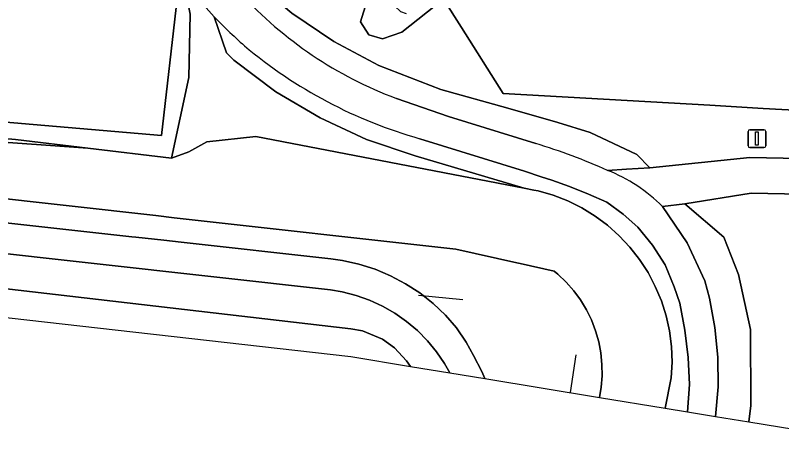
# Model space of a CAD drawing. Extents: x 162510 to 163918, y 388494 to 389774.
# Drawn here: x 163156.81 to 163199.81, y 388518.62 to 388542.8 of the extents above; entities that cross this region are included whole.
import ezdxf

# ---------------------------------------------------------------- set-up
doc = ezdxf.new("R2010")
doc.units = 0
for name, color, linetype in [('IMGEO_Afsluitpaal', 7, 'Continuous'), ('IMGEO_Grasland_overig', 7, 'Continuous'), ('IMGEO_Groenvoorziening', 7, 'Continuous'), ('IMGEO_Haag', 7, 'Continuous'), ('IMGEO_Hek', 7, 'Continuous'), ('IMGEO_Oever', 7, 'Continuous'), ('IMGEO_Rijbaan_lokaal_gesloten', 7, 'Continuous'), ('IMGEO_Voetpad_open', 7, 'Continuous')]:
    doc.layers.add(name, color=color, linetype=linetype)

msp = doc.modelspace()

# ---------------------------------------------------------------- linework, layer by layer
at = {"layer": 'IMGEO_Afsluitpaal'}
for p, q in [((163197.922, 388535.49), (163197.922, 388536.29)), ((163197.922, 388536.29), (163197.922, 388535.49)), ((163198.022, 388536.39), (163198.812, 388536.39)), ((163198.812, 388536.39), (163198.022, 388536.39)), ((163198.912, 388536.29), (163198.912, 388535.49)), ((163198.912, 388535.49), (163198.912, 388536.29)), ((163198.812, 388535.39), (163198.022, 388535.39)), ((163198.022, 388535.39), (163198.812, 388535.39))]:
    msp.add_line(p, q, dxfattribs=at)
msp.add_lwpolyline([(163198.342, 388536.265), (163198.492, 388536.265), (163198.492, 388535.515), (163198.342, 388535.515), (163198.342, 388536.265)], dxfattribs=at)
for centre, start, end in [((163198.022, 388536.29), 90, 180), ((163198.022, 388536.29), 90, 180), ((163198.812, 388536.29), 0, 90), ((163198.812, 388536.29), 360, 90), ((163198.022, 388535.49), 180, 270), ((163198.022, 388535.49), 180, 270), ((163198.812, 388535.49), 270, 0), ((163198.812, 388535.49), 270, 0)]:
    msp.add_arc(centre, 0.1, start, end, dxfattribs=at)
at = {"layer": 'IMGEO_Grasland_overig'}
for points in [[(163157.141, 388596.515), (163157.674, 388596.664), (163157.394, 388598.247), (163156.627, 388598.047), (163151.376, 388616.641), (163152.043, 388616.813), (163152.223, 388618.507), (163150.202, 388616.103), (163145.502, 388605.218), (163139.466, 388592.856), (163124.276, 388574.27), (163108.523, 388553.238), (163096.774, 388552.545), (163087.55, 388552.001), (163086.667, 388542.733), (163086.905, 388542.71), (163117.864, 388540.098), (163165.007, 388536.066), (163165.881, 388543.752), (163165.291, 388544.507), (163165.822, 388544.867), (163165.736, 388545.383)], [(163268.402, 388583.599), (163247.494, 388597.732), (163247.922, 388598.4), (163246.742, 388599.24), (163244.831, 388600.475), (163242.907, 388601.717), (163242.729, 388601.375), (163235.466, 388587.454), (163180.829, 388543.727), (163181.841, 388542.115), (163184.185, 388538.427), (163195.777, 388537.759), (163198.765, 388537.587), (163201.221, 388537.445), (163203.307, 388537.325), (163248.276, 388537.024), (163267.942, 388537.414), (163290.096, 388538.944), (163294.819, 388539.27), (163293.963, 388542.092)], [(163190.041, 388534.11), (163191.096, 388534.171), (163192.416, 388534.247), (163191.685, 388534.999), (163189.062, 388536.225), (163187.257, 388536.802), (163184.441, 388537.588), (163180.692, 388538.635), (163177.206, 388539.987), (163174.688, 388541.327), (163172.318, 388542.928), (163170.088, 388544.802), (163168.656, 388546.535), (163167.589, 388548.158), (163166.694, 388549.888), (163165.987, 388551.702), (163165.472, 388553.58), (163165.156, 388555.487), (163161.82, 388589.926)], [(163178.191, 388538.148), (163181.115, 388537.134), (163186.008, 388535.616)], [(163298.449, 388531.002), (163290.729, 388531.298), (163281.328, 388532.401), (163281.09, 388532.429), (163273.795, 388533.432), (163256.716, 388534.247), (163249.213, 388535.078), (163223.484, 388535.329), (163211.121, 388534.576), (163198.03, 388534.83), (163192.416, 388534.247), (163191.096, 388534.171), (163190.041, 388534.11)], [(163193.125, 388532.084), (163194.374, 388532.234), (163198.104, 388532.828), (163211.163, 388532.575), (163223.551, 388533.329), (163238.245, 388533.412), (163249.072, 388533.081), (163256.558, 388532.252), (163273.61, 388531.438), (163279.939, 388530.641), (163290.574, 388529.302), (163298.393, 388529.003)]]:
    msp.add_lwpolyline(points, dxfattribs=at)
for centre, radius, start, end in [((163186.002, 388559.19), 22.445, 222.4667, 249.6346), ((163175.811, 388502.155), 34.98, 65.9955, 73.0513), ((163186.67, 388525.619), 9.136, 45.0466, 68.3485)]:
    msp.add_arc(centre, radius, start, end, dxfattribs=at)
at = {"layer": 'IMGEO_Groenvoorziening'}
for points in [[(163201.221, 388537.445), (163198.765, 388537.587), (163195.777, 388537.759), (163184.185, 388538.427), (163181.841, 388542.115), (163180.829, 388543.727), (163178.49, 388541.855), (163177.401, 388541.489), (163176.637, 388541.711), (163176.174, 388542.443), (163176.446, 388543.284), (163179.568, 388545.736), (163178.543, 388547.369), (163174.796, 388554.498), (163169.224, 388572.739), (163164.68, 388595.283), (163227.252, 388655.778)], [(163161.82, 388589.926), (163165.156, 388555.487), (163165.472, 388553.58), (163165.987, 388551.702), (163166.694, 388549.888), (163167.589, 388548.158), (163168.656, 388546.535), (163170.088, 388544.802), (163172.318, 388542.928), (163174.688, 388541.327), (163177.206, 388539.987), (163180.692, 388538.635), (163184.441, 388537.588), (163187.257, 388536.802), (163189.062, 388536.225), (163191.685, 388534.999), (163192.416, 388534.247), (163198.03, 388534.83), (163211.121, 388534.576)], [(163166.781, 388544.067), (163165.736, 388545.383), (163165.822, 388544.867), (163166.465, 388543.604), (163166.617, 388542.869), (163166.547, 388539.324), (163165.574, 388534.802), (163166.545, 388535.152), (163167.553, 388535.717), (163170.304, 388536.01), (163185.355, 388533.115), (163179.242, 388534.92), (163176.515, 388535.843), (163173.904, 388537.047), (163171.432, 388538.518)], [(163171.432, 388538.518), (163169.064, 388540.295), (163168.654, 388540.7), (163167.969, 388542.723)], [(163168.736, 388541.949), (163167.969, 388542.723), (163168.654, 388540.7), (163169.064, 388540.295), (163171.432, 388538.518), (163173.904, 388537.047), (163176.515, 388535.843), (163179.242, 388534.92), (163185.355, 388533.115), (163185.904, 388533.009), (163186.143, 388532.955), (163186.985, 388532.713), (163187.802, 388532.396), (163188.587, 388532.008), (163189.335, 388531.551), (163190.039, 388531.03), (163190.693, 388530.447), (163191.293, 388529.809), (163191.834, 388529.119), (163192.31, 388528.384), (163192.719, 388527.609), (163193.058, 388526.8), (163193.322, 388525.965), (163193.511, 388525.11), (163193.623, 388524.241), (163193.657, 388523.365), (163193.612, 388522.49), (163193.275, 388520.783)], [(163085.355, 388538.977), (163114.509, 388535.804), (163163.352, 388530.39), (163163.569, 388530.366), (163165.14, 388530.191), (163166.114, 388530.083), (163174.517, 388529.152), (163175.157, 388529.06), (163176.084, 388528.854), (163176.989, 388528.567), (163177.864, 388528.2), (163178.704, 388527.756), (163179.5, 388527.239), (163180.247, 388526.653), (163180.939, 388526.002), (163181.569, 388525.292), (163182.105, 388524.475), (163182.522, 388523.729), (163182.991, 388522.828), (163183.156, 388522.441), (163189.583, 388521.388)], [(163119.608, 388538.285), (163160.875, 388535.356), (163156.823, 388535.834), (163126.891, 388538.502)], [(163114.693, 388537.156), (163164.687, 388531.572), (163165.714, 388531.459), (163181.53, 388529.692), (163184.941, 388528.933), (163185.138, 388528.889), (163187.038, 388528.466), (163187.25, 388528.29), (163187.716, 388527.849), (163188.142, 388527.367), (163188.523, 388526.85), (163188.856, 388526.301), (163189.139, 388525.724), (163189.369, 388525.124), (163189.544, 388524.506), (163189.664, 388523.874), (163189.727, 388523.235), (163189.732, 388522.593), (163189.68, 388521.952), (163189.583, 388521.388), (163193.275, 388520.783), (163193.612, 388522.49), (163193.657, 388523.365), (163193.623, 388524.241), (163193.511, 388525.11), (163193.322, 388525.965), (163193.058, 388526.8), (163192.719, 388527.609), (163192.31, 388528.384), (163191.834, 388529.119), (163191.293, 388529.809), (163190.693, 388530.447), (163190.039, 388531.03), (163189.335, 388531.551), (163188.587, 388532.008), (163187.802, 388532.396), (163186.985, 388532.713), (163186.143, 388532.955), (163185.904, 388533.009), (163185.355, 388533.115), (163170.304, 388536.01), (163167.553, 388535.717), (163166.545, 388535.152), (163165.574, 388534.802), (163160.875, 388535.356), (163119.608, 388538.285)], [(163189.583, 388521.388), (163189.68, 388521.952), (163189.732, 388522.593), (163189.727, 388523.235), (163189.664, 388523.874), (163189.544, 388524.506), (163189.369, 388525.124), (163189.139, 388525.724), (163188.856, 388526.301), (163188.523, 388526.85), (163188.142, 388527.367), (163187.716, 388527.849), (163187.25, 388528.29), (163187.038, 388528.466), (163185.138, 388528.889), (163184.941, 388528.933), (163181.53, 388529.692), (163165.714, 388531.459), (163164.687, 388531.572), (163114.693, 388537.156)], [(163193.275, 388520.783), (163194.522, 388520.579), (163194.635, 388522.116), (163194.563, 388523.613), (163194.369, 388525.153), (163194.088, 388526.674), (163193.768, 388527.584), (163193.274, 388528.824), (163192.553, 388529.919), (163191.744, 388530.926), (163190.916, 388531.652), (163190.002, 388532.319), (163188.973, 388532.777), (163187.908, 388533.203), (163186.92, 388533.561), (163186.309, 388533.755), (163185.37, 388534.075), (163179.51, 388535.883)], [(163211.163, 388532.575), (163198.104, 388532.828), (163194.374, 388532.234), (163196.562, 388530.363), (163197.381, 388528.275), (163198.058, 388525.189), (163198.076, 388520.925), (163197.971, 388520.014), (163206.456, 388518.624)]]:
    msp.add_lwpolyline(points, dxfattribs=at)
for points in [[(163086.905, 388542.71), (163086.667, 388542.733), (163086.571, 388541.959), (163111.633, 388539.893), (163126.891, 388538.502), (163156.823, 388535.834), (163160.875, 388535.356), (163165.574, 388534.802), (163166.547, 388539.324), (163166.617, 388542.869), (163166.465, 388543.604), (163165.822, 388544.867), (163165.291, 388544.507), (163165.881, 388543.752), (163165.007, 388536.066), (163117.864, 388540.098)], [(163196.101, 388520.32), (163197.971, 388520.014), (163198.076, 388520.925), (163198.058, 388525.189), (163197.381, 388528.275), (163196.562, 388530.363), (163194.374, 388532.234), (163193.125, 388532.084), (163194.503, 388530.048), (163195.498, 388527.915), (163195.753, 388526.949), (163196.064, 388525.308), (163196.227, 388523.646), (163196.241, 388521.976)]]:
    msp.add_lwpolyline(points, close=True, dxfattribs=at)
for centre, radius, start, end in [((163186.67, 388560.45), 25.768, 219.4797, 223.4691), ((163186.456, 388560.273), 25.49, 225.9604, 228.7955), ((163186.694, 388561.36), 26.47, 229.9577, 254.2531)]:
    msp.add_arc(centre, radius, start, end, dxfattribs=at)
at = {"layer": 'IMGEO_Haag'}
msp.add_lwpolyline([(163165.291, 388544.507), (163165.881, 388543.752), (163165.007, 388536.066), (163117.864, 388540.098), (163086.905, 388542.71), (163086.667, 388542.733), (163086.571, 388541.959), (163111.633, 388539.893), (163126.891, 388538.502), (163156.823, 388535.834), (163160.875, 388535.356), (163165.574, 388534.802), (163166.547, 388539.324), (163166.617, 388542.869), (163166.465, 388543.604), (163165.822, 388544.867)], close=True, dxfattribs=at)
at = {"layer": 'IMGEO_Hek'}
for points in [[(163179.439, 388527.119), (163181.913, 388526.881)], [(163188.252, 388523.772), (163187.935, 388521.658)]]:
    msp.add_lwpolyline(points, dxfattribs=at)
at = {"layer": 'IMGEO_Oever'}
msp.add_lwpolyline([(163178.749, 388542.877), (163178.438, 388542.997), (163178.088, 388543.337), (163177.947, 388543.663), (163178.037, 388544.062), (163178.313, 388544.38), (163178.69, 388544.673), (163179.432, 388545.205), (163179.743, 388545.457), (163179.568, 388545.736), (163176.446, 388543.284), (163176.174, 388542.443), (163176.637, 388541.711), (163177.401, 388541.489), (163178.49, 388541.855), (163180.829, 388543.727)], dxfattribs=at)
at = {"layer": 'IMGEO_Rijbaan_lokaal_gesloten'}
for points in [[(163178.982, 388523.125), (163178.758, 388523.432), (163178.09, 388524.156), (163177.403, 388524.656), (163176.288, 388525.112), (163175.638, 388525.237), (163131.035, 388530.402), (163114.004, 388532.296), (163069.219, 388537.019), (163059.674, 388538.08), (163040.29, 388540.234), (163031.566, 388541.204), (163014.762, 388543.071), (162987.025, 388546.161), (162964.579, 388548.669), (162948.369, 388550.483), (162948.321, 388550.488), (162908.963, 388554.88), (162908.848, 388553.848), (163175.64, 388523.673), (163178.982, 388523.125)], [(163167.969, 388542.723), (163168.736, 388541.949)], [(163069.219, 388537.019), (163114.004, 388532.296), (163131.035, 388530.402), (163175.638, 388525.237), (163176.288, 388525.112), (163177.403, 388524.656), (163178.09, 388524.156), (163178.758, 388523.432), (163178.982, 388523.125), (163181.189, 388522.764), (163181.189, 388522.764), (163180.892, 388523.29), (163180.439, 388523.948), (163179.929, 388524.562), (163179.365, 388525.129), (163178.754, 388525.643), (163178.099, 388526.1), (163177.406, 388526.497), (163176.68, 388526.831), (163175.927, 388527.098), (163175.154, 388527.297), (163174.485, 388527.411), (163114.206, 388534.115), (163069.421, 388538.838)], [(163186.008, 388535.616), (163181.115, 388537.134), (163178.191, 388538.148)], [(163179.51, 388535.883), (163185.37, 388534.075), (163186.309, 388533.755), (163186.92, 388533.561), (163187.908, 388533.203), (163188.973, 388532.777), (163190.002, 388532.319), (163190.916, 388531.652), (163191.744, 388530.926), (163192.553, 388529.919), (163193.274, 388528.824), (163193.768, 388527.584), (163194.088, 388526.674), (163194.369, 388525.153), (163194.563, 388523.613), (163194.635, 388522.116), (163194.522, 388520.579), (163196.101, 388520.32)], [(163196.101, 388520.32), (163196.241, 388521.976), (163196.227, 388523.646), (163196.064, 388525.308), (163195.753, 388526.949), (163195.498, 388527.915), (163194.503, 388530.048), (163193.125, 388532.084)]]:
    msp.add_lwpolyline(points, dxfattribs=at)
for centre, radius, start, end in [((163186.67, 388560.45), 25.768, 219.4797, 223.4691), ((163186.002, 388559.19), 22.445, 222.4667, 249.6346), ((163186.456, 388560.273), 25.49, 225.9604, 228.7955), ((163186.694, 388561.36), 26.47, 229.9577, 254.2531), ((163175.811, 388502.155), 34.98, 65.9955, 73.0513), ((163186.67, 388525.619), 9.136, 45.0466, 68.3485)]:
    msp.add_arc(centre, radius, start, end, dxfattribs=at)
at = {"layer": 'IMGEO_Voetpad_open'}
for points in [[(163015.252, 388547.952), (163040.636, 388545.038), (163040.394, 388542.064), (163050.754, 388540.913), (163050.808, 388541.407), (163059.93, 388540.394), (163059.876, 388539.899), (163069.421, 388538.838), (163114.206, 388534.115), (163174.485, 388527.411), (163175.154, 388527.297), (163175.927, 388527.098), (163176.68, 388526.831), (163177.406, 388526.497), (163178.099, 388526.1), (163178.754, 388525.643), (163179.365, 388525.129), (163179.929, 388524.562), (163180.439, 388523.948), (163180.892, 388523.29), (163181.189, 388522.764), (163181.189, 388522.764), (163183.156, 388522.441)], [(163183.156, 388522.441), (163182.991, 388522.828), (163182.522, 388523.729), (163182.105, 388524.475), (163181.569, 388525.292), (163180.939, 388526.002), (163180.247, 388526.653), (163179.5, 388527.239), (163178.704, 388527.756), (163177.864, 388528.2), (163176.989, 388528.567), (163176.084, 388528.854), (163175.157, 388529.06), (163174.517, 388529.152), (163166.114, 388530.083), (163165.14, 388530.191), (163163.569, 388530.366), (163163.352, 388530.39), (163114.509, 388535.804), (163085.355, 388538.977)]]:
    msp.add_lwpolyline(points, dxfattribs=at)

doc.saveas('drawing.dxf')
